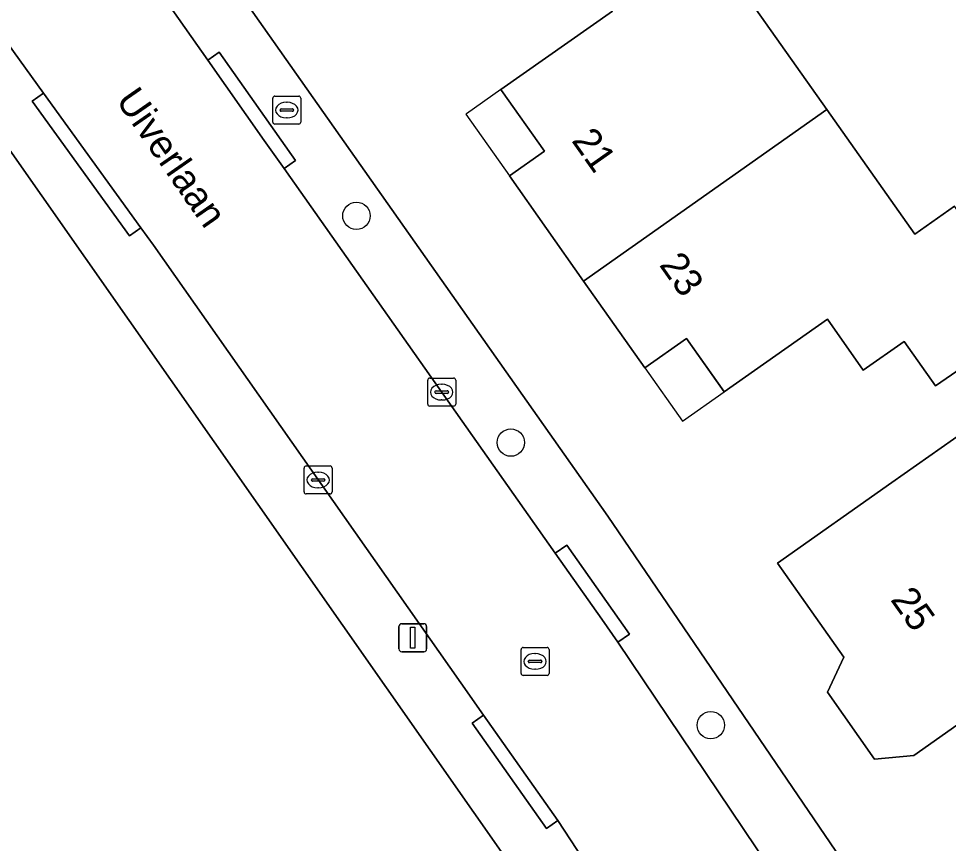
# Model space of a CAD drawing. Extents: x 161772 to 163126, y 383092 to 383917.
# Drawn here: x 162521.24 to 162554.46, y 383674.32 to 383703.8 of the extents above; entities that cross this region are included whole.
import ezdxf

# ---------------------------------------------------------------- set-up
doc = ezdxf.new("R2010")
doc.units = 0
for name, color, linetype in [('IMGEO_Boom', 7, 'Continuous'), ('IMGEO_Brandkraan', 7, 'Continuous'), ('IMGEO_Erf', 7, 'Continuous'), ('IMGEO_Kolk', 7, 'Continuous'), ('IMGEO_Lichtmast', 7, 'Continuous'), ('IMGEO_Openbare_ruimte_label', 7, 'Continuous'), ('IMGEO_Pand', 7, 'Continuous'), ('IMGEO_Pand_nummerreeks', 7, 'Continuous'), ('IMGEO_Pand_overbouw', 7, 'Continuous'), ('IMGEO_Rijbaan_lokaal_open', 7, 'Continuous'), ('IMGEO_Rioolput', 7, 'Continuous'), ('IMGEO_Voetpad_open', 7, 'Continuous')]:
    doc.layers.add(name, color=color, linetype=linetype)

msp = doc.modelspace()

# ---------------------------------------------------------------- linework, layer by layer
at = {"layer": 'IMGEO_Boom'}
for centre in [(162533.309, 383696.752), (162538.825, 383688.646), (162545.968, 383678.549)]:
    msp.add_circle(centre, 0.489, dxfattribs=at)
at = {"layer": 'IMGEO_Brandkraan'}
for p, q in [((162530.322, 383700.106), (162530.322, 383700.958)), ((162530.397, 383701.032), (162531.249, 383701.032)), ((162530.81, 383700.812), (162530.835, 383700.812)), ((162531.323, 383700.958), (162531.323, 383700.106)), ((162530.581, 383700.526), (162530.581, 383700.538)), ((162531.019, 383700.489), (162530.621, 383700.489)), ((162530.624, 383700.575), (162531.022, 383700.575)), ((162531.065, 383700.538), (162531.065, 383700.526)), ((162530.833, 383700.252), (162530.808, 383700.252)), ((162531.249, 383700.032), (162530.397, 383700.032))]:
    msp.add_line(p, q, dxfattribs=at)
for points in [[(162530.322, 383700.106), (162530.322, 383700.958)], [(162530.397, 383701.032), (162531.249, 383701.032)], [(162531.323, 383700.958), (162531.323, 383700.106)], [(162531.249, 383700.032), (162530.397, 383700.032)]]:
    msp.add_lwpolyline(points, dxfattribs=at)
for centre, radius, start, end in [((162530.399, 383700.956), 0.0765, 91.552, 178.448), ((162530.399, 383700.956), 0.0765, 91.552, 178.448), ((162531.247, 383700.956), 0.0765, 1.552, 88.448), ((162531.247, 383700.956), 0.0765, 1.552, 88.448), ((162530.621, 383700.535), 0.0403, 85.8775, 175.7526), ((162530.618, 383700.525), 0.0366, 178.938, 274.7102), ((162531.022, 383700.532), 0.043, 264.8664, 352.4533), ((162531.026, 383700.537), 0.0386, 1.7309, 96.639), ((162530.399, 383700.108), 0.0765, 181.552, 268.448), ((162530.399, 383700.108), 0.0765, 181.552, 268.448), ((162531.247, 383700.108), 0.0765, 271.552, 358.448), ((162531.247, 383700.108), 0.0765, 271.552, 358.448)]:
    msp.add_arc(centre, radius, start, end, dxfattribs=at)
for centre, major_axis, ratio, start_param, end_param in [((162530.809, 383700.532), (-0.387, 0.002), 0.722429, 4.712389, 7.853982), ((162530.834, 383700.532), (-0.39, 0.002), 0.717154, 1.570796, 4.712389)]:
    msp.add_ellipse(centre, major_axis=major_axis, ratio=ratio, start_param=start_param, end_param=end_param, dxfattribs=at)
at = {"layer": 'IMGEO_Erf'}
msp.add_lwpolyline([(162606.528, 383722.641), (162604.39, 383725.757), (162588.057, 383750), (162584.884, 383754.709), (162582.726, 383757.965), (162559.42, 383792.65), (162535.075, 383776.906), (162531.388, 383774.129), (162505.334, 383750), (162501.671, 383746.608), (162501.572, 383743.869), (162542.289, 383686.012), (162558.377, 383662.372), (162558.317, 383662.324), (162563.678, 383654.867), (162564.526, 383654.823), (162577.76, 383657.588), (162583.906, 383659.444), (162630.629, 383687.342)], close=True, dxfattribs=at)
for points in [[(162493.82, 383735.198), (162454.106, 383666.894), (162451.146, 383661.814), (162451.917, 383659.882), (162542.773, 383655.878), (162547.029, 383661.847), (162543.666, 383666.636), (162514.341, 383708.498)], [(162546.832, 383705.214), (162550.118, 383700.553), (162553.258, 383696.101), (162554.674, 383697.1)], [(162555.298, 383691.573), (162554.002, 383690.67), (162552.877, 383692.264), (162551.417, 383691.234), (162550.133, 383693.056), (162546.45, 383690.46), (162546.431, 383690.487), (162545.107, 383692.364), (162543.618, 383691.314), (162541.426, 383694.423), (162538.777, 383698.18), (162540.026, 383699.06), (162538.494, 383701.233), (162538.471, 383701.266), (162542.453, 383704.074)], [(162557.31, 383680.346), (162553.223, 383677.465), (162551.823, 383677.337), (162550.139, 383679.725), (162550.719, 383680.977), (162548.349, 383684.338), (162552.436, 383687.22), (162556.398, 383690.013)]]:
    msp.add_lwpolyline(points, dxfattribs=at)
at = {"layer": 'IMGEO_Kolk'}
for p, q in [((162535.856, 383690.024), (162535.856, 383690.876)), ((162535.931, 383690.95), (162536.783, 383690.95)), ((162536.857, 383690.876), (162536.857, 383690.024)), ((162536.115, 383690.444), (162536.115, 383690.456)), ((162536.158, 383690.493), (162536.556, 383690.493)), ((162536.344, 383690.73), (162536.369, 383690.73)), ((162536.599, 383690.456), (162536.599, 383690.444)), ((162536.553, 383690.407), (162536.155, 383690.407)), ((162536.367, 383690.17), (162536.342, 383690.17)), ((162536.783, 383689.95), (162535.931, 383689.95)), ((162531.517, 383687.811), (162532.369, 383687.811)), ((162531.442, 383686.885), (162531.442, 383687.737)), ((162531.93, 383687.591), (162531.955, 383687.591)), ((162532.443, 383687.737), (162532.443, 383686.885)), ((162531.701, 383687.305), (162531.701, 383687.317)), ((162532.139, 383687.268), (162531.741, 383687.268)), ((162531.744, 383687.354), (162532.142, 383687.354)), ((162532.185, 383687.317), (162532.185, 383687.305)), ((162532.369, 383686.811), (162531.517, 383686.811)), ((162531.953, 383687.031), (162531.928, 383687.031))]:
    msp.add_line(p, q, dxfattribs=at)
for points in [[(162535.856, 383690.024), (162535.856, 383690.876)], [(162535.931, 383690.95), (162536.783, 383690.95)], [(162536.857, 383690.876), (162536.857, 383690.024)], [(162536.783, 383689.95), (162535.931, 383689.95)], [(162531.517, 383687.811), (162532.369, 383687.811)], [(162531.442, 383686.885), (162531.442, 383687.737)], [(162532.443, 383687.737), (162532.443, 383686.885)], [(162532.369, 383686.811), (162531.517, 383686.811)]]:
    msp.add_lwpolyline(points, dxfattribs=at)
for centre, radius, start, end in [((162535.933, 383690.874), 0.0765, 91.552, 178.448), ((162535.933, 383690.874), 0.0765, 91.552, 178.448), ((162536.781, 383690.874), 0.0765, 1.552, 88.448), ((162536.781, 383690.874), 0.0765, 1.552, 88.448), ((162536.155, 383690.453), 0.0403, 85.8775, 175.7526), ((162536.152, 383690.443), 0.0366, 178.938, 274.7102), ((162536.556, 383690.45), 0.043, 264.8664, 352.4533), ((162536.56, 383690.455), 0.0386, 1.7309, 96.639), ((162535.933, 383690.026), 0.0765, 181.552, 268.448), ((162535.933, 383690.026), 0.0765, 181.552, 268.448), ((162536.781, 383690.026), 0.0765, 271.552, 358.448), ((162536.781, 383690.026), 0.0765, 271.552, 358.448), ((162531.519, 383687.735), 0.0765, 91.552, 178.448), ((162531.519, 383687.735), 0.0765, 91.552, 178.448), ((162532.367, 383687.735), 0.0765, 1.552, 88.448), ((162532.367, 383687.735), 0.0765, 1.552, 88.448), ((162531.741, 383687.314), 0.0403, 85.8775, 175.7526), ((162531.738, 383687.304), 0.0366, 178.938, 274.7102), ((162532.142, 383687.311), 0.043, 264.8664, 352.4533), ((162532.146, 383687.316), 0.0386, 1.7309, 96.639), ((162531.519, 383686.887), 0.0765, 181.552, 268.448), ((162531.519, 383686.887), 0.0765, 181.552, 268.448), ((162532.367, 383686.887), 0.0765, 271.552, 358.448), ((162532.367, 383686.887), 0.0765, 271.552, 358.448)]:
    msp.add_arc(centre, radius, start, end, dxfattribs=at)
for centre, major_axis, ratio, start_param, end_param in [((162536.343, 383690.45), (-0.387, 0.002), 0.722429, 4.712389, 7.853982), ((162536.368, 383690.45), (-0.39, 0.002), 0.717154, 1.570796, 4.712389), ((162531.929, 383687.311), (-0.387, 0.002), 0.722429, 4.712389, 7.853982), ((162531.954, 383687.311), (-0.39, 0.002), 0.717154, 1.570796, 4.712389)]:
    msp.add_ellipse(centre, major_axis=major_axis, ratio=ratio, start_param=start_param, end_param=end_param, dxfattribs=at)
at = {"layer": 'IMGEO_Lichtmast'}
for p, q in [((162534.927, 383682.172), (162535.717, 383682.172)), ((162535.717, 383682.172), (162534.927, 383682.172)), ((162534.827, 383681.272), (162534.827, 383682.072)), ((162534.827, 383682.072), (162534.827, 383681.272)), ((162535.817, 383682.072), (162535.817, 383681.272)), ((162535.817, 383681.272), (162535.817, 383682.072)), ((162535.717, 383681.172), (162534.927, 383681.172)), ((162534.927, 383681.172), (162535.717, 383681.172))]:
    msp.add_line(p, q, dxfattribs=at)
msp.add_lwpolyline([(162535.247, 383682.047), (162535.397, 383682.047), (162535.397, 383681.297), (162535.247, 383681.297), (162535.247, 383682.047)], dxfattribs=at)
for centre, start, end in [((162534.927, 383682.072), 90, 180), ((162534.927, 383682.072), 90, 180), ((162535.717, 383682.072), 0, 90), ((162535.717, 383682.072), 360, 90), ((162534.927, 383681.272), 180, 270), ((162534.927, 383681.272), 180, 270), ((162535.717, 383681.272), 270, 0), ((162535.717, 383681.272), 270, 0)]:
    msp.add_arc(centre, 0.1, start, end, dxfattribs=at)
at = {"layer": 'IMGEO_Pand'}
for points in [[(162546.832, 383705.214), (162551.547, 383708.443), (162548.906, 383712.188), (162542.597, 383707.751), (162543.203, 383706.89), (162541.376, 383705.603), (162542.453, 383704.074), (162538.471, 383701.266), (162538.494, 383701.233), (162540.026, 383699.06), (162538.777, 383698.18), (162541.426, 383694.423), (162550.118, 383700.553)], [(162560.176, 383694.97), (162560.655, 383695.303), (162558.427, 383698.463), (162555.278, 383696.243), (162554.674, 383697.1), (162553.258, 383696.101), (162550.118, 383700.553), (162541.426, 383694.423), (162543.618, 383691.314), (162545.107, 383692.364), (162546.431, 383690.487), (162546.45, 383690.46), (162550.133, 383693.056), (162551.417, 383691.234), (162552.877, 383692.264), (162554.002, 383690.67), (162555.298, 383691.573)], [(162560.369, 383685.349), (162559.767, 383686.203), (162562.234, 383687.942), (162563.251, 383688.659), (162563.345, 383690.475), (162563.044, 383690.902), (162560.176, 383694.97), (162555.298, 383691.573), (162556.398, 383690.013), (162552.436, 383687.22), (162548.349, 383684.338), (162550.719, 383680.977), (162550.139, 383679.725), (162551.823, 383677.337), (162553.223, 383677.465), (162557.31, 383680.346), (162559.332, 383681.771), (162561.72, 383683.454)]]:
    msp.add_lwpolyline(points, close=True, dxfattribs=at)
at = {"layer": 'IMGEO_Pand_overbouw'}
for points in [[(162538.471, 383701.266), (162537.24, 383700.397), (162537.223, 383700.386), (162537.222, 383700.385), (162538.777, 383698.18), (162540.026, 383699.06)], [(162545.107, 383692.364), (162543.618, 383691.314), (162544.96, 383689.41), (162546.45, 383690.46)]]:
    msp.add_lwpolyline(points, close=True, dxfattribs=at)
at = {"layer": 'IMGEO_Rijbaan_lokaal_open'}
for points in [[(162530.724, 383698.441), (162530.02, 383699.44), (162528.003, 383702.311), (162521.509, 383711.554), (162519.964, 383713.769), (162515.478, 383720.199), (162513.848, 383722.536), (162511.368, 383726.038), (162509.095, 383729.246), (162506.226, 383733.297), (162500, 383742.227), (162499.372, 383743.128), (162498.744, 383744.028)], [(162496.744, 383737.247), (162500, 383732.525), (162506.582, 383723.304), (162511.479, 383716.295), (162514.925, 383711.325), (162516.067, 383709.7), (162516.793, 383708.541), (162519.336, 383705.018), (162522.128, 383701.14), (162525.611, 383696.323), (162526.059, 383695.703), (162537.035, 383680.055), (162537.848, 383678.905), (162540.508, 383675.142), (162544.647, 383668.815)], [(162561.758, 383653.93), (162557.377, 383660.116), (162552.616, 383666.884), (162548.94, 383672.162), (162542.653, 383681.508), (162542.074, 383682.333), (162540.414, 383684.689), (162530.724, 383698.441)]]:
    msp.add_lwpolyline(points, dxfattribs=at)
at = {"layer": 'IMGEO_Rioolput'}
for p, q in [((162539.192, 383680.399), (162539.192, 383681.251)), ((162539.267, 383681.325), (162540.119, 383681.325)), ((162540.193, 383681.251), (162540.193, 383680.399)), ((162539.451, 383680.819), (162539.451, 383680.831)), ((162539.889, 383680.782), (162539.491, 383680.782)), ((162539.494, 383680.868), (162539.892, 383680.868)), ((162539.68, 383681.105), (162539.705, 383681.105)), ((162539.935, 383680.831), (162539.935, 383680.819)), ((162539.703, 383680.545), (162539.678, 383680.545)), ((162540.119, 383680.325), (162539.267, 383680.325))]:
    msp.add_line(p, q, dxfattribs=at)
for points in [[(162539.192, 383680.399), (162539.192, 383681.251)], [(162539.267, 383681.325), (162540.119, 383681.325)], [(162540.193, 383681.251), (162540.193, 383680.399)], [(162540.119, 383680.325), (162539.267, 383680.325)]]:
    msp.add_lwpolyline(points, dxfattribs=at)
for centre, radius, start, end in [((162539.269, 383681.249), 0.0765, 91.552, 178.448), ((162539.269, 383681.249), 0.0765, 91.552, 178.448), ((162540.117, 383681.249), 0.0765, 1.552, 88.448), ((162540.117, 383681.249), 0.0765, 1.552, 88.448), ((162539.491, 383680.828), 0.0403, 85.8775, 175.7526), ((162539.488, 383680.818), 0.0366, 178.938, 274.7102), ((162539.892, 383680.825), 0.043, 264.8664, 352.4533), ((162539.896, 383680.83), 0.0386, 1.7309, 96.639), ((162539.269, 383680.401), 0.0765, 181.552, 268.448), ((162539.269, 383680.401), 0.0765, 181.552, 268.448), ((162540.117, 383680.401), 0.0765, 271.552, 358.448), ((162540.117, 383680.401), 0.0765, 271.552, 358.448)]:
    msp.add_arc(centre, radius, start, end, dxfattribs=at)
for centre, major_axis, ratio, start_param, end_param in [((162539.679, 383680.825), (-0.387, 0.002), 0.722429, 4.712389, 7.853982), ((162539.704, 383680.825), (-0.39, 0.002), 0.717154, 1.570796, 4.712389)]:
    msp.add_ellipse(centre, major_axis=major_axis, ratio=ratio, start_param=start_param, end_param=end_param, dxfattribs=at)
at = {"layer": 'IMGEO_Voetpad_open'}
for points in [[(162558.377, 383662.372), (162542.289, 383686.012), (162501.572, 383743.869)], [(162521.509, 383711.554), (162528.003, 383702.311), (162528.41, 383702.6), (162531.131, 383698.73), (162530.724, 383698.441), (162540.414, 383684.689), (162540.823, 383684.975), (162543.062, 383681.794), (162542.653, 383681.508), (162548.94, 383672.162), (162552.616, 383666.884), (162553.498, 383667.523), (162558.271, 383660.726)], [(162544.647, 383668.815), (162540.508, 383675.142), (162540.099, 383674.855), (162537.439, 383678.618), (162537.848, 383678.905), (162537.035, 383680.055), (162526.059, 383695.703), (162525.611, 383696.323), (162525.205, 383696.032), (162521.724, 383700.848), (162522.128, 383701.14), (162519.336, 383705.018), (162516.793, 383708.541), (162516.067, 383709.7), (162514.925, 383711.325), (162513.175, 383710.089), (162514.341, 383708.498), (162543.666, 383666.636), (162546.666, 383665.991), (162552.284, 383657.961)]]:
    msp.add_lwpolyline(points, dxfattribs=at)
for points in [[(162528.003, 383702.311), (162530.02, 383699.44), (162530.724, 383698.441), (162531.131, 383698.73), (162528.41, 383702.6)], [(162522.128, 383701.14), (162521.724, 383700.848), (162525.205, 383696.032), (162525.611, 383696.323)], [(162542.653, 383681.508), (162543.062, 383681.794), (162540.823, 383684.975), (162540.414, 383684.689), (162542.074, 383682.333)], [(162540.508, 383675.142), (162537.848, 383678.905), (162537.439, 383678.618), (162540.099, 383674.855)]]:
    msp.add_lwpolyline(points, close=True, dxfattribs=at)

# ---------------------------------------------------------------- texts
at = {"layer": 'IMGEO_Openbare_ruimte_label'}
msp.add_text('Uiverlaan', height=1, rotation=304.8184, dxfattribs=at).set_placement((162524.693, 383700.882))
at = {"layer": 'IMGEO_Pand_nummerreeks'}
for s, rotation, p in [('21', 305.1851, (162540.973, 383699.439)), ('23', 305.1851, (162544.105, 383694.997)), ('25', 305.3398, (162552.365, 383683.031))]:
    msp.add_text(s, height=1, rotation=rotation, dxfattribs=at).set_placement(p)

doc.saveas('drawing.dxf')
